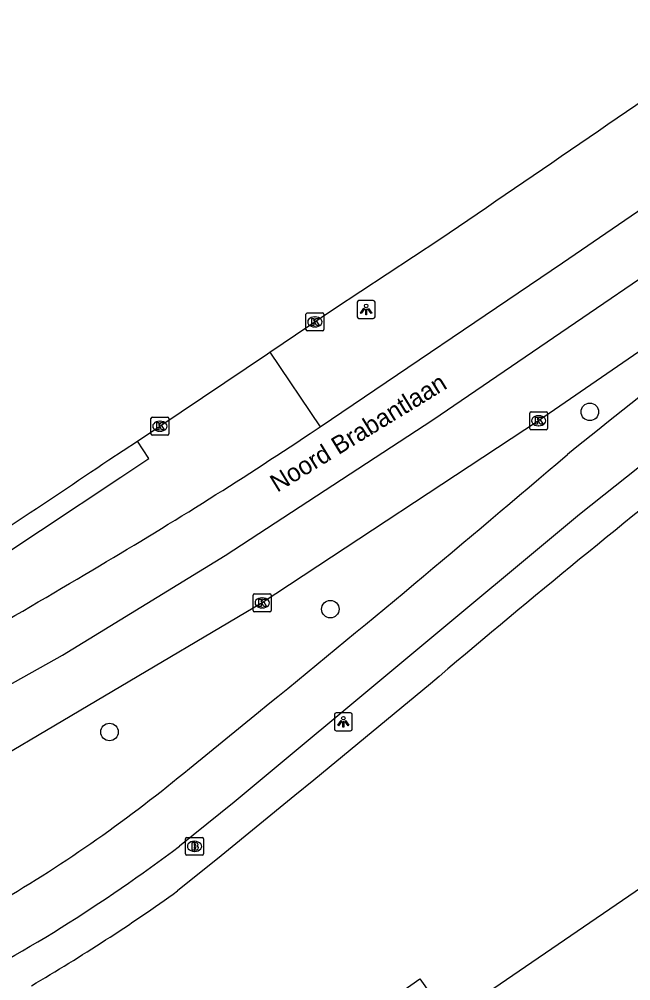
# Model space of a CAD drawing. Extents: x 157692 to 159670, y 381454 to 383289.
# Drawn here: x 157823.1 to 157857.3, y 383094.1 to 383147.8 of the extents above; entities that cross this region are included whole.
import ezdxf

# ---------------------------------------------------------------- set-up
doc = ezdxf.new("R2010")
doc.units = 0
for name, color, linetype in [('IMGEO_Boom', 7, 'Continuous'), ('IMGEO_Brandkraan', 7, 'Continuous'), ('IMGEO_Fietspad_open', 7, 'Continuous'), ('IMGEO_Kolk', 7, 'Continuous'), ('IMGEO_Lichtpunt', 7, 'Continuous'), ('IMGEO_Openbare_ruimte_label', 7, 'Continuous'), ('IMGEO_OVBaan_gesloten', 7, 'Continuous'), ('IMGEO_Rijbaan_regionaal_gesloten', 7, 'Continuous'), ('IMGEO_Voetpad_open', 7, 'Continuous')]:
    doc.layers.add(name, color=color, linetype=linetype)

msp = doc.modelspace()

# ---------------------------------------------------------------- linework, layer by layer
at = {"layer": 'IMGEO_Boom'}
for centre in [(157855.022, 383125.885), (157840.518, 383114.863), (157828.17, 383108)]:
    msp.add_circle(centre, 0.489, dxfattribs=at)
at = {"layer": 'IMGEO_Brandkraan'}
for p, q in [((157832.422, 383101.183), (157832.422, 383102.035)), ((157832.497, 383102.109), (157833.349, 383102.109)), ((157832.91, 383101.889), (157832.935, 383101.889)), ((157833.423, 383102.035), (157833.423, 383101.183)), ((157832.933, 383101.329), (157832.908, 383101.329)), ((157833.349, 383101.109), (157832.497, 383101.109))]:
    msp.add_line(p, q, dxfattribs=at)
for points in [[(157832.422, 383101.183), (157832.422, 383102.035)], [(157832.497, 383102.109), (157833.349, 383102.109)], [(157833.423, 383102.035), (157833.423, 383101.183)], [(157832.77, 383101.809), (157832.77, 383101.409), (157832.983, 383101.409)], [(157833.001, 383101.809), (157832.77, 383101.809)], [(157832.949, 383101.728), (157832.895, 383101.728), (157832.895, 383101.652)], [(157832.895, 383101.652), (157832.948, 383101.652)], [(157832.957, 383101.576), (157832.895, 383101.576), (157832.895, 383101.495)], [(157832.895, 383101.495), (157832.957, 383101.495)], [(157833.349, 383101.109), (157832.497, 383101.109)]]:
    msp.add_lwpolyline(points, dxfattribs=at)
for centre, radius, start, end in [((157832.499, 383102.033), 0.0765, 91.552, 178.448), ((157832.499, 383102.033), 0.0765, 91.552, 178.448), ((157833.347, 383102.033), 0.0765, 1.552, 88.448), ((157833.347, 383102.033), 0.0765, 1.552, 88.448), ((157832.95, 383101.69), 0.0379, 267.8285, 90.9355), ((157832.958, 383101.535), 0.0404, 269.8759, 90.5077), ((157832.989, 383101.66), 0.251, 268.6676, 293.5347), ((157833.005, 383101.664), 0.145, 59.4692, 91.5367), ((157833.03, 383101.711), 0.0922, 285.5137, 58.1501), ((157833.035, 383101.519), 0.105, 301.3115, 78.989), ((157832.499, 383101.185), 0.0765, 181.552, 268.448), ((157832.499, 383101.185), 0.0765, 181.552, 268.448), ((157833.347, 383101.185), 0.0765, 271.552, 358.448), ((157833.347, 383101.185), 0.0765, 271.552, 358.448)]:
    msp.add_arc(centre, radius, start, end, dxfattribs=at)
for centre, major_axis, ratio, start_param, end_param in [((157832.909, 383101.609), (-0.387, 0.002), 0.722429, 4.712389, 7.853982), ((157832.934, 383101.609), (-0.39, 0.002), 0.717154, 1.570796, 4.712389)]:
    msp.add_ellipse(centre, major_axis=major_axis, ratio=ratio, start_param=start_param, end_param=end_param, dxfattribs=at)
at = {"layer": 'IMGEO_Fietspad_open'}
for points in [[(157863.051, 383126.986), (157854.443, 383120.147), (157835.149, 383104.075), (157832.086, 383101.621)], [(157832.643, 383105.965), (157836.498, 383109.1)]]:
    msp.add_lwpolyline(points, dxfattribs=at)
for centre, radius, start, end in [((158102.831, 382814.768), 396.674, 126.27262, 128.89421), ((157238.329, 383843.858), 947.458, 309.149158, 310.508965), ((157781.883, 383167.034), 79.411, 300.3198, 309.7334), ((157778.955, 383171.834), 88.05, 296.64924, 307.11498)]:
    msp.add_arc(centre, radius, start, end, dxfattribs=at)
at = {"layer": 'IMGEO_Kolk'}
for p, q in [((157839.226, 383131.41), (157840.078, 383131.41)), ((157839.151, 383130.484), (157839.151, 383131.336)), ((157839.639, 383131.19), (157839.664, 383131.19)), ((157840.152, 383131.336), (157840.152, 383130.484)), ((157840.078, 383130.41), (157839.226, 383130.41)), ((157839.662, 383130.63), (157839.637, 383130.63)), ((157830.489, 383124.657), (157830.489, 383125.509)), ((157830.564, 383125.583), (157831.416, 383125.583)), ((157831.49, 383125.509), (157831.49, 383124.657)), ((157851.659, 383124.963), (157851.659, 383125.815)), ((157851.734, 383125.889), (157852.586, 383125.889)), ((157852.147, 383125.669), (157852.172, 383125.669)), ((157852.66, 383125.815), (157852.66, 383124.963)), ((157830.977, 383125.363), (157831.002, 383125.363)), ((157852.17, 383125.109), (157852.145, 383125.109)), ((157831.416, 383124.583), (157830.564, 383124.583)), ((157831, 383124.803), (157830.975, 383124.803)), ((157852.586, 383124.889), (157851.734, 383124.889)), ((157836.205, 383114.787), (157836.205, 383115.639)), ((157836.28, 383115.713), (157837.132, 383115.713)), ((157836.693, 383115.493), (157836.718, 383115.493)), ((157837.206, 383115.639), (157837.206, 383114.787)), ((157836.716, 383114.933), (157836.691, 383114.933)), ((157837.132, 383114.713), (157836.28, 383114.713))]:
    msp.add_line(p, q, dxfattribs=at)
for points in [[(157839.226, 383131.41), (157840.078, 383131.41)], [(157839.151, 383130.484), (157839.151, 383131.336)], [(157839.472, 383131.11), (157839.595, 383131.11), (157839.595, 383130.959), (157839.725, 383131.11), (157839.889, 383131.11), (157839.743, 383130.959), (157839.896, 383130.71), (157839.744, 383130.71), (157839.659, 383130.874), (157839.595, 383130.807), (157839.595, 383130.71), (157839.472, 383130.71), (157839.472, 383131.11)], [(157840.152, 383131.336), (157840.152, 383130.484)], [(157840.078, 383130.41), (157839.226, 383130.41)], [(157830.489, 383124.657), (157830.489, 383125.509)], [(157830.564, 383125.583), (157831.416, 383125.583)], [(157831.49, 383125.509), (157831.49, 383124.657)], [(157851.659, 383124.963), (157851.659, 383125.815)], [(157851.734, 383125.889), (157852.586, 383125.889)], [(157851.98, 383125.589), (157852.103, 383125.589), (157852.103, 383125.438), (157852.233, 383125.589), (157852.397, 383125.589), (157852.251, 383125.438), (157852.404, 383125.189), (157852.252, 383125.189), (157852.167, 383125.353), (157852.103, 383125.286), (157852.103, 383125.189), (157851.98, 383125.189), (157851.98, 383125.589)], [(157852.66, 383125.815), (157852.66, 383124.963)], [(157830.81, 383125.283), (157830.933, 383125.283), (157830.933, 383125.132), (157831.063, 383125.283), (157831.227, 383125.283), (157831.081, 383125.132), (157831.234, 383124.883), (157831.082, 383124.883), (157830.997, 383125.047), (157830.933, 383124.98), (157830.933, 383124.883), (157830.81, 383124.883), (157830.81, 383125.283)], [(157831.416, 383124.583), (157830.564, 383124.583)], [(157852.586, 383124.889), (157851.734, 383124.889)], [(157836.205, 383114.787), (157836.205, 383115.639)], [(157836.28, 383115.713), (157837.132, 383115.713)], [(157836.526, 383115.413), (157836.649, 383115.413), (157836.649, 383115.262), (157836.779, 383115.413), (157836.943, 383115.413), (157836.797, 383115.262), (157836.95, 383115.013), (157836.798, 383115.013), (157836.713, 383115.177), (157836.649, 383115.11), (157836.649, 383115.013), (157836.526, 383115.013), (157836.526, 383115.413)], [(157837.206, 383115.639), (157837.206, 383114.787)], [(157837.132, 383114.713), (157836.28, 383114.713)]]:
    msp.add_lwpolyline(points, dxfattribs=at)
for centre, start, end in [((157839.228, 383131.334), 91.552, 178.448), ((157839.228, 383131.334), 91.552, 178.448), ((157840.076, 383131.334), 1.552, 88.448), ((157840.076, 383131.334), 1.552, 88.448), ((157839.228, 383130.486), 181.552, 268.448), ((157839.228, 383130.486), 181.552, 268.448), ((157840.076, 383130.486), 271.552, 358.448), ((157840.076, 383130.486), 271.552, 358.448), ((157830.566, 383125.507), 91.552, 178.448), ((157830.566, 383125.507), 91.552, 178.448), ((157831.414, 383125.507), 1.552, 88.448), ((157831.414, 383125.507), 1.552, 88.448), ((157851.736, 383125.813), 91.552, 178.448), ((157851.736, 383125.813), 91.552, 178.448), ((157852.584, 383125.813), 1.552, 88.448), ((157852.584, 383125.813), 1.552, 88.448), ((157851.736, 383124.965), 181.552, 268.448), ((157851.736, 383124.965), 181.552, 268.448), ((157852.584, 383124.965), 271.552, 358.448), ((157852.584, 383124.965), 271.552, 358.448), ((157830.566, 383124.659), 181.552, 268.448), ((157830.566, 383124.659), 181.552, 268.448), ((157831.414, 383124.659), 271.552, 358.448), ((157831.414, 383124.659), 271.552, 358.448), ((157836.282, 383115.637), 91.552, 178.448), ((157836.282, 383115.637), 91.552, 178.448), ((157837.13, 383115.637), 1.552, 88.448), ((157837.13, 383115.637), 1.552, 88.448), ((157836.282, 383114.789), 181.552, 268.448), ((157836.282, 383114.789), 181.552, 268.448), ((157837.13, 383114.789), 271.552, 358.448), ((157837.13, 383114.789), 271.552, 358.448)]:
    msp.add_arc(centre, 0.0765, start, end, dxfattribs=at)
for centre, major_axis, ratio, start_param, end_param in [((157839.638, 383130.91), (-0.387, 0.002), 0.722429, 4.712389, 7.853982), ((157839.663, 383130.91), (-0.39, 0.002), 0.717154, 1.570796, 4.712389), ((157852.146, 383125.389), (-0.387, 0.002), 0.722429, 4.712389, 7.853982), ((157852.171, 383125.389), (-0.39, 0.002), 0.717154, 1.570796, 4.712389), ((157830.976, 383125.083), (-0.387, 0.002), 0.722429, 4.712389, 7.853982), ((157831.001, 383125.083), (-0.39, 0.002), 0.717154, 1.570796, 4.712389), ((157836.692, 383115.213), (-0.387, 0.002), 0.722429, 4.712389, 7.853982), ((157836.717, 383115.213), (-0.39, 0.002), 0.717154, 1.570796, 4.712389)]:
    msp.add_ellipse(centre, major_axis=major_axis, ratio=ratio, start_param=start_param, end_param=end_param, dxfattribs=at)
at = {"layer": 'IMGEO_Lichtpunt'}
for p, q in [((157842.017, 383132.006), (157842.017, 383131.199)), ((157842.017, 383132.006), (157842.017, 383131.199)), ((157842.919, 383132.101), (157842.111, 383132.101)), ((157842.919, 383132.101), (157842.111, 383132.101)), ((157843.013, 383131.199), (157843.013, 383132.006)), ((157843.013, 383131.199), (157843.013, 383132.006)), ((157842.111, 383131.105), (157842.919, 383131.105)), ((157842.111, 383131.105), (157842.919, 383131.105)), ((157840.747, 383108.972), (157840.747, 383108.165)), ((157840.747, 383108.972), (157840.747, 383108.165)), ((157841.649, 383109.067), (157840.841, 383109.067)), ((157841.649, 383109.067), (157840.841, 383109.067)), ((157841.743, 383108.165), (157841.743, 383108.972)), ((157841.743, 383108.165), (157841.743, 383108.972)), ((157840.841, 383108.071), (157841.649, 383108.071)), ((157840.841, 383108.071), (157841.649, 383108.071))]:
    msp.add_line(p, q, dxfattribs=at)
for points in [[(157842.391, 383131.67), (157842.43, 383131.642), (157842.242, 383131.38), (157842.204, 383131.407), (157842.391, 383131.67)], [(157842.493, 383131.622), (157842.54, 383131.622), (157842.54, 383131.3), (157842.493, 383131.3), (157842.493, 383131.622)], [(157842.603, 383131.642), (157842.641, 383131.669), (157842.828, 383131.407), (157842.789, 383131.379), (157842.603, 383131.642)], [(157841.121, 383108.636), (157841.16, 383108.608), (157840.972, 383108.346), (157840.934, 383108.373), (157841.121, 383108.636)], [(157841.223, 383108.588), (157841.27, 383108.588), (157841.27, 383108.266), (157841.223, 383108.266), (157841.223, 383108.588)], [(157841.333, 383108.608), (157841.371, 383108.635), (157841.558, 383108.373), (157841.519, 383108.345), (157841.333, 383108.608)]]:
    msp.add_lwpolyline(points, dxfattribs=at)
for centre in [(157842.516, 383131.804), (157841.246, 383108.77)]:
    msp.add_circle(centre, 0.0994, dxfattribs=at)
for centre, start, end in [((157842.111, 383132.006), 90, 180), ((157842.111, 383132.006), 90, 180), ((157842.919, 383132.006), 0, 90), ((157842.919, 383132.006), 0, 90), ((157842.111, 383131.199), 180, 270), ((157842.111, 383131.199), 180, 270), ((157842.919, 383131.199), 270, 0), ((157842.919, 383131.199), 270, 360), ((157840.841, 383108.972), 90, 180), ((157840.841, 383108.972), 90, 180), ((157841.649, 383108.972), 0, 90), ((157841.649, 383108.972), 0, 90), ((157840.841, 383108.165), 180, 270), ((157840.841, 383108.165), 180, 270), ((157841.649, 383108.165), 270, 0), ((157841.649, 383108.165), 270, 360)]:
    msp.add_arc(centre, 0.0946, start, end, dxfattribs=at)
at = {"layer": 'IMGEO_OVBaan_gesloten'}
for points in [[(157837.136, 383129.215), (157840.748, 383131.651), (157846.636, 383135.531)], [(157829.727, 383124.254), (157830.99, 383125.084), (157837.002, 383129.125), (157837.136, 383129.215)], [(157828.125, 383123.202), (157829.727, 383124.254)]]:
    msp.add_lwpolyline(points, dxfattribs=at)
for centre, radius, start, end in [((155854.099, 386058.912), 3537.847, 304.277819, 304.605235), ((157634.469, 383406.878), 343.475, 302.15259, 304.31999)]:
    msp.add_arc(centre, radius, start, end, dxfattribs=at)
at = {"layer": 'IMGEO_Rijbaan_regionaal_gesloten'}
for points in [[(157807.063, 383101.955), (157825.546, 383112.284), (157834.635, 383117.867), (157846.237, 383125.439), (157866.943, 383139.561), (157876.58, 383146.133), (157890.957, 383155.939), (157904.65, 383165.278), (157916.603, 383173.43), (157925.761, 383179.854)], [(157917.849, 383170.332), (157909.919, 383164.924), (157899.144, 383157.59), (157888.236, 383150.083), (157875.124, 383141.177), (157852.16, 383125.389), (157836.706, 383115.213), (157819.06, 383104.781), (157816.537, 383103.523)], [(157839.942, 383125.05), (157853.501, 383134.209), (157877.475, 383150.647), (157892.321, 383160.768)], [(157839.386, 383124.675), (157839.942, 383125.05)]]:
    msp.add_lwpolyline(points, dxfattribs=at)
for centre, radius, start, end in [((157697.986, 383336.881), 255.001, 300.45406, 303.67697), ((157594.134, 383507.566), 454.784, 298.7988, 300.83354)]:
    msp.add_arc(centre, radius, start, end, dxfattribs=at)
at = {"layer": 'IMGEO_Voetpad_open'}
for points in [[(157834.676, 383078.066), (157840.852, 383082.316), (157839.117, 383084.848), (157836.857, 383088.112), (157845.521, 383094.213), (157847.116, 383091.947), (157905.419, 383131.801), (157906.196, 383132.499), (157934.865, 383090.309)], [(157837.136, 383129.215), (157839.942, 383125.05)], [(157819.801, 383116.283), (157828.807, 383122.237), (157830.372, 383123.272), (157829.727, 383124.254)], [(157846.112, 383110.694), (157839.593, 383105.301), (157838.54, 383104.443), (157834.409, 383101.078), (157831.978, 383099.121)]]:
    msp.add_lwpolyline(points, dxfattribs=at)
for centre, radius, start, end in [((158254.329, 382629.545), 630.988, 128.455784, 130.311965), ((157771.253, 383183.839), 104.234, 300.27604, 305.63263)]:
    msp.add_arc(centre, radius, start, end, dxfattribs=at)

# ---------------------------------------------------------------- texts
at = {"layer": 'IMGEO_Openbare_ruimte_label'}
msp.add_text('Noord Brabantlaan', height=1, rotation=31.5437, dxfattribs=at).set_placement((157837.548, 383121.361))

doc.saveas('drawing.dxf')
